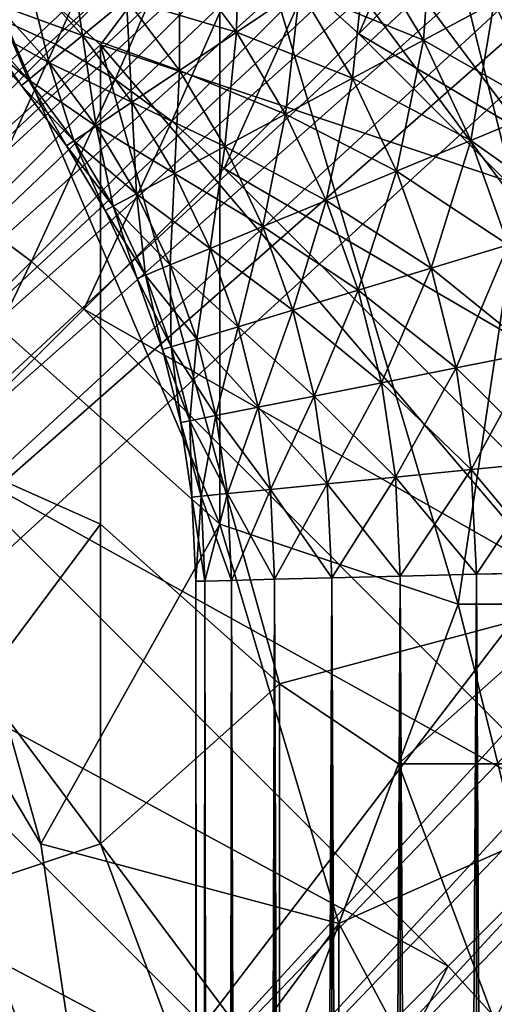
# Model space of a CAD drawing. Extents: x -160 to 10, y -10 to 160.
# Tile 359 of 450: x 0.1581 to 0.1687, y 0.1233 to 0.1451. Entities that reach past the tile are written whole.
import ezdxf

# ---------------------------------------------------------------- set-up
doc = ezdxf.new("R2010")
doc.units = 0

msp = doc.modelspace()

# ---------------------------------------------------------------- linework, layer by layer
for points in [[(0.197558, 0.186517, 0.010433), (0.146857, 0.141068, 0.506917), (0.198438, 0.187559, 0.012)], [(0.176524, 0.1716, 0.575792), (0.198438, 0.187559, 0.012), (0.146857, 0.141068, 0.506917)], [(0.196838, 0.185348, 0.008894), (0.146233, 0.139927, 0.50612), (0.197558, 0.186517, 0.010433)], [(0.197558, 0.186517, 0.010433), (0.146233, 0.139927, 0.50612), (0.146857, 0.141068, 0.506917)], [(0.19629, 0.184071, 0.007408), (0.145973, 0.138672, 0.505409), (0.196838, 0.185348, 0.008894)], [(0.196838, 0.185348, 0.008894), (0.145973, 0.138672, 0.505409), (0.146233, 0.139927, 0.50612)], [(0.195925, 0.182709, 0.006), (0.145886, 0.137353, 0.504735), (0.19629, 0.184071, 0.007408)], [(0.19629, 0.184071, 0.007408), (0.145886, 0.137353, 0.504735), (0.145973, 0.138672, 0.505409)], [(0.195925, 0.182709, 0.006), (0.145936, 0.135996, 0.504099), (0.145886, 0.137353, 0.504735)], [(0.195748, 0.181285, 0.004695), (0.145936, 0.135996, 0.504099), (0.195925, 0.182709, 0.006)], [(0.195748, 0.181285, 0.004695), (0.146096, 0.134614, 0.503501), (0.145936, 0.135996, 0.504099)], [(0.195762, 0.179823, 0.003515), (0.146096, 0.134614, 0.503501), (0.195748, 0.181285, 0.004695)], [(0.195762, 0.179823, 0.003515), (0.146347, 0.133236, 0.502951), (0.146096, 0.134614, 0.503501)], [(0.195966, 0.178348, 0.00248), (0.146347, 0.133236, 0.502951), (0.195762, 0.179823, 0.003515)], [(0.195966, 0.178348, 0.00248), (0.146689, 0.131925, 0.502475), (0.146347, 0.133236, 0.502951)], [(0.196186, 0.177305, 0.002352), (0.146689, 0.131925, 0.502475), (0.195966, 0.178348, 0.00248)], [(0.196186, 0.177305, 0.002352), (0.147189, 0.130747, 0.50212), (0.146689, 0.131925, 0.502475)], [(0.19689, 0.175304, 0.001701), (0.147189, 0.130747, 0.50212), (0.196186, 0.177305, 0.002352)], [(0.19689, 0.175304, 0.001701), (0.147876, 0.129679, 0.501883), (0.147189, 0.130747, 0.50212)], [(0.197633, 0.173965, 0.00119), (0.147876, 0.129679, 0.501883), (0.19689, 0.175304, 0.001701)], [(0.197633, 0.173965, 0.00119), (0.148673, 0.128631, 0.501717), (0.147876, 0.129679, 0.501883)], [(0.198523, 0.172716, 0.000882), (0.148673, 0.128631, 0.501717), (0.197633, 0.173965, 0.00119)], [(0.198523, 0.172716, 0.000882), (0.149561, 0.127586, 0.501618), (0.148673, 0.128631, 0.501717)], [(0.199551, 0.171566, 0.000778), (0.149561, 0.127586, 0.501618), (0.198523, 0.172716, 0.000882)], [(0.170545, 0.165978, 0.609454), (0.176524, 0.1716, 0.575792), (0.146857, 0.141068, 0.506917)], [(0.199551, 0.171566, 0.000778), (0.150506, 0.12656, 0.501583), (0.149561, 0.127586, 0.501618)], [(0.199551, 0.171566, 0.000778), (0.158493, 0.117937, 0.501429), (0.150506, 0.12656, 0.501583)], [(0.199551, 0.171566, 0.000778), (0.203783, 0.167332, 0.000778), (0.158493, 0.117937, 0.501429)], [(0.204934, 0.166305, 0.000882), (0.158493, 0.117937, 0.501429), (0.203783, 0.167332, 0.000778)], [(0.204934, 0.166305, 0.000882), (0.159486, 0.116967, 0.501468), (0.158493, 0.117937, 0.501429)], [(0.206183, 0.165416, 0.00119), (0.159486, 0.116967, 0.501468), (0.204934, 0.166305, 0.000882)], [(0.153116, 0.149106, 0.661847), (0.170545, 0.165978, 0.609454), (0.146857, 0.141068, 0.506917)], [(0.206183, 0.165416, 0.00119), (0.16054, 0.116084, 0.501586), (0.159486, 0.116967, 0.501468)], [(0.207522, 0.164672, 0.001701), (0.16054, 0.116084, 0.501586), (0.206183, 0.165416, 0.00119)], [(0.207522, 0.164672, 0.001701), (0.16168, 0.115231, 0.501767), (0.16054, 0.116084, 0.501586)], [(0.209523, 0.163968, 0.002352), (0.16168, 0.115231, 0.501767), (0.207522, 0.164672, 0.001701)], [(0.216289, 0.164073, 0.007408), (0.169635, 0.112636, 0.504428), (0.168243, 0.112533, 0.503751)], [(0.216289, 0.164073, 0.007408), (0.168243, 0.112533, 0.503751), (0.214927, 0.163707, 0.006)], [(0.209523, 0.163968, 0.002352), (0.162871, 0.114422, 0.502002), (0.16168, 0.115231, 0.501767)], [(0.210565, 0.163749, 0.00248), (0.162871, 0.114422, 0.502002), (0.209523, 0.163968, 0.002352)], [(0.210565, 0.163749, 0.00248), (0.164107, 0.113702, 0.502302), (0.162871, 0.114422, 0.502002)], [(0.21204, 0.163544, 0.003515), (0.164107, 0.113702, 0.502302), (0.210565, 0.163749, 0.00248)], [(0.214927, 0.163707, 0.006), (0.168243, 0.112533, 0.503751), (0.166825, 0.112717, 0.503174)], [(0.214927, 0.163707, 0.006), (0.166825, 0.112717, 0.503174), (0.213502, 0.16353, 0.004695)], [(0.21204, 0.163544, 0.003515), (0.165432, 0.113128, 0.502694), (0.164107, 0.113702, 0.502302)], [(0.213502, 0.16353, 0.004695), (0.165432, 0.113128, 0.502694), (0.21204, 0.163544, 0.003515)], [(0.213502, 0.16353, 0.004695), (0.166825, 0.112717, 0.503174), (0.165432, 0.113128, 0.502694)], [(0.169184, 0.14097, 0.770905), (0.16522, 0.156891, 0.770447), (0.162577, 0.149815, 0.770781)], [(0.16522, 0.156891, 0.770447), (0.173148, 0.142739, 0.770669), (0.171827, 0.156891, 0.770084)], [(0.173148, 0.142739, 0.770669), (0.16522, 0.156891, 0.770447), (0.169184, 0.14097, 0.770905)], [(0.168524, 0.147609, 0.6687), (0.182528, 0.139069, 0.662842), (0.171286, 0.15031, 0.662842)], [(0.15597, 0.148046, 0.704154), (0.163898, 0.149815, 0.70237), (0.159934, 0.144508, 0.704059)], [(0.162577, 0.133894, 0.771211), (0.162577, 0.149815, 0.770781), (0.157291, 0.146277, 0.770905)], [(0.159934, 0.144508, 0.704059), (0.163898, 0.149815, 0.70237), (0.170505, 0.14097, 0.702937)], [(0.167862, 0.132125, 0.771206), (0.169184, 0.14097, 0.770905), (0.162577, 0.149815, 0.770781)], [(0.162577, 0.133894, 0.771211), (0.167862, 0.132125, 0.771206), (0.162577, 0.149815, 0.770781)], [(0.170505, 0.14097, 0.702937), (0.163898, 0.149815, 0.70237), (0.171827, 0.148046, 0.701483)], [(0.165661, 0.144756, 0.674242), (0.167357, 0.148657, 0.668642), (0.164496, 0.145806, 0.674179)], [(0.165661, 0.144756, 0.674242), (0.168524, 0.147609, 0.6687), (0.167357, 0.148657, 0.668642)], [(0.15894, 0.144524, 0.678874), (0.160523, 0.148094, 0.673261), (0.157574, 0.145144, 0.678423)], [(0.15894, 0.144524, 0.678874), (0.161905, 0.147489, 0.673684), (0.160523, 0.148094, 0.673261)], [(0.159934, 0.144508, 0.704059), (0.152006, 0.137432, 0.706879), (0.15597, 0.148046, 0.704154)], [(0.167092, 0.144611, 0.302), (0.165831, 0.146715, 0.302), (0.167311, 0.147704, 0.302201)], [(0.167092, 0.144611, 0.302), (0.167311, 0.147704, 0.302201), (0.168662, 0.14545, 0.302201)], [(0.160261, 0.143745, 0.679201), (0.161905, 0.147489, 0.673684), (0.15894, 0.144524, 0.678874)], [(0.160261, 0.143745, 0.679201), (0.163237, 0.146722, 0.673992), (0.161905, 0.147489, 0.673684)], [(0.162945, 0.144787, 0.302792), (0.161686, 0.146484, 0.302792), (0.162993, 0.147557, 0.302201)], [(0.162945, 0.144787, 0.302792), (0.162993, 0.147557, 0.302201), (0.164351, 0.145726, 0.302201)], [(0.165661, 0.144756, 0.674242), (0.179827, 0.136306, 0.6687), (0.168524, 0.147609, 0.6687)], [(0.168524, 0.147609, 0.6687), (0.179827, 0.136306, 0.6687), (0.182528, 0.139069, 0.662842)], [(0.159534, 0.144718, 0.305012), (0.158299, 0.146081, 0.305012), (0.159195, 0.146977, 0.303745)], [(0.159534, 0.144718, 0.305012), (0.159195, 0.146977, 0.303745), (0.160513, 0.145522, 0.303745)], [(0.161513, 0.142822, 0.6794), (0.163237, 0.146722, 0.673992), (0.160261, 0.143745, 0.679201)], [(0.161513, 0.142822, 0.6794), (0.164496, 0.145806, 0.674179), (0.163237, 0.146722, 0.673992)], [(0.167092, 0.144611, 0.318), (0.165831, 0.146715, 0.318), (0.164351, 0.145727, 0.317799)], [(0.165522, 0.143772, 0.302201), (0.164351, 0.145726, 0.302201), (0.165831, 0.146715, 0.302)], [(0.165522, 0.143772, 0.302201), (0.165831, 0.146715, 0.302), (0.167092, 0.144611, 0.302)], [(0.168662, 0.14545, 0.317799), (0.165831, 0.146715, 0.318), (0.167092, 0.144611, 0.318)], [(0.161683, 0.143944, 0.303745), (0.160513, 0.145522, 0.303745), (0.161686, 0.146484, 0.302792)], [(0.162945, 0.144787, 0.317208), (0.161686, 0.146484, 0.317208), (0.160514, 0.145522, 0.316255)], [(0.161683, 0.143944, 0.303745), (0.161686, 0.146484, 0.302792), (0.162945, 0.144787, 0.302792)], [(0.164351, 0.145727, 0.317799), (0.161686, 0.146484, 0.317208), (0.162945, 0.144787, 0.317208)], [(0.154648, 0.14097, 0.770979), (0.162577, 0.133894, 0.771211), (0.157291, 0.146277, 0.770905)], [(0.169786, 0.143075, 0.302201), (0.168662, 0.14545, 0.302201), (0.170153, 0.146247, 0.302792)], [(0.159534, 0.144718, 0.314988), (0.158299, 0.146081, 0.314988), (0.157625, 0.145407, 0.313471)], [(0.158798, 0.144114, 0.306529), (0.157625, 0.145407, 0.306529), (0.158299, 0.146081, 0.305012)], [(0.160514, 0.145522, 0.316255), (0.158299, 0.146081, 0.314988), (0.159534, 0.144718, 0.314988)], [(0.158798, 0.144114, 0.306529), (0.158299, 0.146081, 0.305012), (0.159534, 0.144718, 0.305012)], [(0.162675, 0.14177, 0.679467), (0.164496, 0.145806, 0.674179), (0.161513, 0.142822, 0.6794)], [(0.162675, 0.14177, 0.679467), (0.165661, 0.144756, 0.674242), (0.164496, 0.145806, 0.674179)], [(0.165522, 0.143772, 0.317799), (0.164351, 0.145727, 0.317799), (0.162945, 0.144787, 0.317208)], [(0.164031, 0.142975, 0.302792), (0.162945, 0.144787, 0.302792), (0.164351, 0.145726, 0.302201)], [(0.164031, 0.142975, 0.302792), (0.164351, 0.145726, 0.302201), (0.165522, 0.143772, 0.302201)], [(0.167092, 0.144611, 0.318), (0.164351, 0.145727, 0.317799), (0.165522, 0.143772, 0.317799)], [(0.161683, 0.143944, 0.316255), (0.160514, 0.145522, 0.316255), (0.159534, 0.144718, 0.314988)], [(0.16063, 0.143241, 0.305012), (0.159534, 0.144718, 0.305012), (0.160513, 0.145522, 0.303745)], [(0.16063, 0.143241, 0.305012), (0.160513, 0.145522, 0.303745), (0.161683, 0.143944, 0.303745)], [(0.162945, 0.144787, 0.317208), (0.160514, 0.145522, 0.316255), (0.161683, 0.143944, 0.316255)], [(0.169786, 0.143075, 0.317799), (0.168662, 0.14545, 0.317799), (0.167092, 0.144611, 0.318)], [(0.168141, 0.142393, 0.302), (0.167092, 0.144611, 0.302), (0.168662, 0.14545, 0.302201)], [(0.168141, 0.142393, 0.302), (0.168662, 0.14545, 0.302201), (0.169786, 0.143075, 0.302201)], [(0.158798, 0.144114, 0.313471), (0.157625, 0.145407, 0.313471), (0.157207, 0.144989, 0.31178)], [(0.15834, 0.143738, 0.30822), (0.157207, 0.144989, 0.30822), (0.157625, 0.145407, 0.306529)], [(0.159534, 0.144718, 0.314988), (0.157625, 0.145407, 0.313471), (0.158798, 0.144114, 0.313471)], [(0.15834, 0.143738, 0.30822), (0.157625, 0.145407, 0.306529), (0.158798, 0.144114, 0.306529)], [(0.15585, 0.141434, 0.683746), (0.15894, 0.144524, 0.678874), (0.157574, 0.145144, 0.678423)], [(0.15834, 0.143738, 0.31178), (0.157207, 0.144989, 0.31178), (0.157065, 0.144847, 0.31)], [(0.158185, 0.143611, 0.31), (0.157065, 0.144847, 0.31), (0.157207, 0.144989, 0.30822)], [(0.15834, 0.143738, 0.31178), (0.157065, 0.144847, 0.31), (0.158185, 0.143611, 0.31)], [(0.158798, 0.144114, 0.313471), (0.157207, 0.144989, 0.31178), (0.15834, 0.143738, 0.31178)], [(0.158185, 0.143611, 0.31), (0.157207, 0.144989, 0.30822), (0.15834, 0.143738, 0.30822)], [(0.16063, 0.143241, 0.314988), (0.159534, 0.144718, 0.314988), (0.158798, 0.144114, 0.313471)], [(0.159838, 0.142711, 0.306529), (0.158798, 0.144114, 0.306529), (0.159534, 0.144718, 0.305012)], [(0.161683, 0.143944, 0.316255), (0.159534, 0.144718, 0.314988), (0.16063, 0.143241, 0.314988)], [(0.159838, 0.142711, 0.306529), (0.159534, 0.144718, 0.305012), (0.16063, 0.143241, 0.305012)], [(0.164031, 0.142975, 0.317208), (0.162945, 0.144787, 0.317208), (0.161683, 0.143944, 0.316255)], [(0.162693, 0.14226, 0.303745), (0.161683, 0.143944, 0.303745), (0.162945, 0.144787, 0.302792)], [(0.162675, 0.14177, 0.679467), (0.176974, 0.133443, 0.674242), (0.165661, 0.144756, 0.674242)], [(0.162693, 0.14226, 0.303745), (0.162945, 0.144787, 0.302792), (0.164031, 0.142975, 0.302792)], [(0.165522, 0.143772, 0.317799), (0.162945, 0.144787, 0.317208), (0.164031, 0.142975, 0.317208)], [(0.168141, 0.142393, 0.318), (0.167092, 0.144611, 0.318), (0.165522, 0.143772, 0.317799)], [(0.166496, 0.141712, 0.302201), (0.165522, 0.143772, 0.302201), (0.167092, 0.144611, 0.302)], [(0.165661, 0.144756, 0.674242), (0.176974, 0.133443, 0.674242), (0.179827, 0.136306, 0.6687)], [(0.166496, 0.141712, 0.302201), (0.167092, 0.144611, 0.302), (0.168141, 0.142393, 0.302)], [(0.169786, 0.143075, 0.317799), (0.167092, 0.144611, 0.318), (0.168141, 0.142393, 0.318)], [(0.159934, 0.133894, 0.705868), (0.152006, 0.137432, 0.706879), (0.159934, 0.144508, 0.704059)], [(0.157158, 0.140643, 0.684094), (0.15894, 0.144524, 0.678874), (0.15585, 0.141434, 0.683746)], [(0.157158, 0.140643, 0.684094), (0.160261, 0.143745, 0.679201), (0.15894, 0.144524, 0.678874)], [(0.170505, 0.132125, 0.704419), (0.159934, 0.144508, 0.704059), (0.170505, 0.14097, 0.702937)], [(0.163898, 0.130356, 0.705725), (0.159934, 0.144508, 0.704059), (0.170505, 0.132125, 0.704419)], [(0.159934, 0.133894, 0.705868), (0.159934, 0.144508, 0.704059), (0.163898, 0.130356, 0.705725)], [(0.159838, 0.142711, 0.313471), (0.158798, 0.144114, 0.313471), (0.15834, 0.143738, 0.31178)], [(0.159346, 0.142382, 0.30822), (0.15834, 0.143738, 0.30822), (0.158798, 0.144114, 0.306529)], [(0.16063, 0.143241, 0.314988), (0.158798, 0.144114, 0.313471), (0.159838, 0.142711, 0.313471)], [(0.159346, 0.142382, 0.30822), (0.158798, 0.144114, 0.306529), (0.159838, 0.142711, 0.306529)], [(0.162693, 0.14226, 0.316255), (0.161683, 0.143944, 0.316255), (0.16063, 0.143241, 0.314988)], [(0.161576, 0.141663, 0.305012), (0.16063, 0.143241, 0.305012), (0.161683, 0.143944, 0.303745)], [(0.161576, 0.141663, 0.305012), (0.161683, 0.143944, 0.303745), (0.162693, 0.14226, 0.303745)], [(0.164031, 0.142975, 0.317208), (0.161683, 0.143944, 0.316255), (0.162693, 0.14226, 0.316255)], [(0.158403, 0.139712, 0.684304), (0.160261, 0.143745, 0.679201), (0.157158, 0.140643, 0.684094)], [(0.159346, 0.142382, 0.31178), (0.15834, 0.143738, 0.31178), (0.158185, 0.143611, 0.31)], [(0.159179, 0.142271, 0.31), (0.158185, 0.143611, 0.31), (0.15834, 0.143738, 0.30822)], [(0.159838, 0.142711, 0.313471), (0.15834, 0.143738, 0.31178), (0.159346, 0.142382, 0.31178)], [(0.159179, 0.142271, 0.31), (0.15834, 0.143738, 0.30822), (0.159346, 0.142382, 0.30822)], [(0.158403, 0.139712, 0.684304), (0.161513, 0.142822, 0.6794), (0.160261, 0.143745, 0.679201)], [(0.166496, 0.141712, 0.317799), (0.165522, 0.143772, 0.317799), (0.164031, 0.142975, 0.317208)], [(0.164934, 0.141065, 0.302792), (0.164031, 0.142975, 0.302792), (0.165522, 0.143772, 0.302201)], [(0.164934, 0.141065, 0.302792), (0.165522, 0.143772, 0.302201), (0.166496, 0.141712, 0.302201)], [(0.168141, 0.142393, 0.318), (0.165522, 0.143772, 0.317799), (0.166496, 0.141712, 0.317799)], [(0.159346, 0.142382, 0.31178), (0.158185, 0.143611, 0.31), (0.159179, 0.142271, 0.31)], [(0.161576, 0.141663, 0.314988), (0.16063, 0.143241, 0.314988), (0.159838, 0.142711, 0.313471)], [(0.160735, 0.141213, 0.306529), (0.159838, 0.142711, 0.306529), (0.16063, 0.143241, 0.305012)], [(0.162693, 0.14226, 0.316255), (0.16063, 0.143241, 0.314988), (0.161576, 0.141663, 0.314988)], [(0.160735, 0.141213, 0.306529), (0.16063, 0.143241, 0.305012), (0.161576, 0.141663, 0.305012)], [(0.170671, 0.1406, 0.317799), (0.169786, 0.143075, 0.317799), (0.168141, 0.142393, 0.318)], [(0.168967, 0.140083, 0.302), (0.168141, 0.142393, 0.302), (0.169786, 0.143075, 0.302201)], [(0.202647, 0.143044, 0.584312), (0.167234, 0.106822, 0.684081), (0.089653, 0.029259, 0.659767)], [(0.202647, 0.143044, 0.584312), (0.089653, 0.029259, 0.659767), (0.10117, 0.040994, 0.639939)], [(0.202647, 0.143044, 0.584312), (0.10117, 0.040994, 0.639939), (0.103137, 0.042982, 0.637953)], [(0.202647, 0.143044, 0.584312), (0.103137, 0.042982, 0.637953), (0.105063, 0.044929, 0.635977)], [(0.202647, 0.143044, 0.584312), (0.105063, 0.044929, 0.635977), (0.106947, 0.046834, 0.634012)], [(0.202647, 0.143044, 0.584312), (0.106947, 0.046834, 0.634012), (0.108791, 0.048699, 0.63206)], [(0.202647, 0.143044, 0.584312), (0.108791, 0.048699, 0.63206), (0.110597, 0.050525, 0.630117)], [(0.202647, 0.143044, 0.584312), (0.110597, 0.050525, 0.630117), (0.112365, 0.052313, 0.628184)], [(0.202647, 0.143044, 0.584312), (0.112365, 0.052313, 0.628184), (0.114196, 0.054165, 0.626145)], [(0.202647, 0.143044, 0.584312), (0.114196, 0.054165, 0.626145), (0.122968, 0.063045, 0.615906)], [(0.202647, 0.143044, 0.584312), (0.122968, 0.063045, 0.615906), (0.12874, 0.068895, 0.608537)], [(0.202647, 0.143044, 0.584312), (0.12874, 0.068895, 0.608537), (0.133945, 0.074175, 0.601386)], [(0.133945, 0.074175, 0.601386), (0.138642, 0.078945, 0.594416), (0.202647, 0.143044, 0.584312)], [(0.138642, 0.078945, 0.594416), (0.14286, 0.083234, 0.587633), (0.202647, 0.143044, 0.584312)], [(0.14286, 0.083234, 0.587633), (0.146627, 0.087071, 0.58104), (0.202647, 0.143044, 0.584312)], [(0.146627, 0.087071, 0.58104), (0.149973, 0.090483, 0.574642), (0.202647, 0.143044, 0.584312)], [(0.149973, 0.090483, 0.574642), (0.152925, 0.0935, 0.568446), (0.202647, 0.143044, 0.584312)], [(0.152925, 0.0935, 0.568446), (0.155511, 0.096149, 0.562462), (0.202647, 0.143044, 0.584312)], [(0.155511, 0.096149, 0.562462), (0.157761, 0.098459, 0.556698), (0.202647, 0.143044, 0.584312)], [(0.157761, 0.098459, 0.556698), (0.159702, 0.100459, 0.551169), (0.202647, 0.143044, 0.584312)], [(0.159702, 0.100459, 0.551169), (0.161366, 0.102177, 0.545887), (0.202647, 0.143044, 0.584312)], [(0.161366, 0.102177, 0.545887), (0.162781, 0.103644, 0.540869), (0.202647, 0.143044, 0.584312)], [(0.164934, 0.141065, 0.317208), (0.164031, 0.142975, 0.317208), (0.162693, 0.14226, 0.316255)], [(0.163533, 0.140485, 0.303745), (0.162693, 0.14226, 0.303745), (0.164031, 0.142975, 0.302792)], [(0.162781, 0.103644, 0.540869), (0.163976, 0.104891, 0.536139), (0.202647, 0.143044, 0.584312)], [(0.163533, 0.140485, 0.303745), (0.164031, 0.142975, 0.302792), (0.164934, 0.141065, 0.302792)], [(0.163976, 0.104891, 0.536139), (0.164988, 0.105955, 0.531708), (0.202647, 0.143044, 0.584312)], [(0.166496, 0.141712, 0.317799), (0.164031, 0.142975, 0.317208), (0.164934, 0.141065, 0.317208)], [(0.164988, 0.105955, 0.531708), (0.165844, 0.106876, 0.527606), (0.202647, 0.143044, 0.584312)], [(0.165844, 0.106876, 0.527606), (0.168773, 0.110193, 0.513147), (0.202647, 0.143044, 0.584312)], [(0.202647, 0.143044, 0.584312), (0.188469, 0.128226, 0.644683), (0.167234, 0.106822, 0.684081)], [(0.159562, 0.138658, 0.684375), (0.161513, 0.142822, 0.6794), (0.158403, 0.139712, 0.684304)], [(0.160735, 0.141213, 0.313471), (0.159838, 0.142711, 0.313471), (0.159346, 0.142382, 0.31178)], [(0.160214, 0.140935, 0.30822), (0.159346, 0.142382, 0.30822), (0.159838, 0.142711, 0.306529)], [(0.159562, 0.138658, 0.684375), (0.162675, 0.14177, 0.679467), (0.161513, 0.142822, 0.6794)], [(0.161576, 0.141663, 0.314988), (0.159838, 0.142711, 0.313471), (0.160735, 0.141213, 0.313471)], [(0.160214, 0.140935, 0.30822), (0.159838, 0.142711, 0.306529), (0.160735, 0.141213, 0.306529)], [(0.160214, 0.140935, 0.31178), (0.159346, 0.142382, 0.31178), (0.159179, 0.142271, 0.31)], [(0.160037, 0.14084, 0.31), (0.159179, 0.142271, 0.31), (0.159346, 0.142382, 0.30822)], [(0.160214, 0.140935, 0.31178), (0.159179, 0.142271, 0.31), (0.160037, 0.14084, 0.31)], [(0.160735, 0.141213, 0.313471), (0.159346, 0.142382, 0.31178), (0.160214, 0.140935, 0.31178)], [(0.160037, 0.14084, 0.31), (0.159346, 0.142382, 0.30822), (0.160214, 0.140935, 0.30822)], [(0.163533, 0.140485, 0.316255), (0.162693, 0.14226, 0.316255), (0.161576, 0.141663, 0.314988)], [(0.162362, 0.14, 0.305012), (0.161576, 0.141663, 0.305012), (0.162693, 0.14226, 0.303745)], [(0.162362, 0.14, 0.305012), (0.162693, 0.14226, 0.303745), (0.163533, 0.140485, 0.303745)], [(0.164934, 0.141065, 0.317208), (0.162693, 0.14226, 0.316255), (0.163533, 0.140485, 0.316255)], [(0.168967, 0.140083, 0.318), (0.168141, 0.142393, 0.318), (0.166496, 0.141712, 0.317799)], [(0.167264, 0.139567, 0.302201), (0.166496, 0.141712, 0.302201), (0.168141, 0.142393, 0.302)], [(0.167264, 0.139567, 0.302201), (0.168141, 0.142393, 0.302), (0.168967, 0.140083, 0.302)], [(0.170671, 0.1406, 0.317799), (0.168141, 0.142393, 0.318), (0.168967, 0.140083, 0.318)], [(0.159562, 0.138658, 0.684375), (0.173988, 0.130457, 0.679467), (0.162675, 0.14177, 0.679467)], [(0.162675, 0.14177, 0.679467), (0.173988, 0.130457, 0.679467), (0.176974, 0.133443, 0.674242)], [(0.162362, 0.14, 0.314988), (0.161576, 0.141663, 0.314988), (0.160735, 0.141213, 0.313471)], [(0.161482, 0.139635, 0.306529), (0.160735, 0.141213, 0.306529), (0.161576, 0.141663, 0.305012)], [(0.161482, 0.139635, 0.306529), (0.161576, 0.141663, 0.305012), (0.162362, 0.14, 0.305012)], [(0.163533, 0.140485, 0.316255), (0.161576, 0.141663, 0.314988), (0.162362, 0.14, 0.314988)], [(0.167264, 0.139567, 0.317799), (0.166496, 0.141712, 0.317799), (0.164934, 0.141065, 0.317208)], [(0.165646, 0.139076, 0.302792), (0.164934, 0.141065, 0.302792), (0.166496, 0.141712, 0.302201)], [(0.165646, 0.139076, 0.302792), (0.166496, 0.141712, 0.302201), (0.167264, 0.139567, 0.302201)], [(0.168967, 0.140083, 0.318), (0.166496, 0.141712, 0.317799), (0.167264, 0.139567, 0.317799)], [(0.161482, 0.139635, 0.313471), (0.160735, 0.141213, 0.313471), (0.160214, 0.140935, 0.31178)], [(0.160935, 0.139409, 0.30822), (0.160214, 0.140935, 0.30822), (0.160735, 0.141213, 0.306529)], [(0.162362, 0.14, 0.314988), (0.160735, 0.141213, 0.313471), (0.161482, 0.139635, 0.313471)], [(0.160935, 0.139409, 0.30822), (0.160735, 0.141213, 0.306529), (0.161482, 0.139635, 0.306529)], [(0.158613, 0.126818, 0.771268), (0.154648, 0.14097, 0.770979), (0.153327, 0.135663, 0.771019)], [(0.158613, 0.126818, 0.771268), (0.162577, 0.133894, 0.771211), (0.154648, 0.14097, 0.770979)], [(0.160935, 0.139409, 0.31178), (0.160214, 0.140935, 0.31178), (0.160037, 0.14084, 0.31)], [(0.16075, 0.139332, 0.31), (0.160037, 0.14084, 0.31), (0.160214, 0.140935, 0.30822)], [(0.161482, 0.139635, 0.313471), (0.160214, 0.140935, 0.31178), (0.160935, 0.139409, 0.31178)], [(0.16075, 0.139332, 0.31), (0.160214, 0.140935, 0.30822), (0.160935, 0.139409, 0.30822)], [(0.165646, 0.139076, 0.317208), (0.164934, 0.141065, 0.317208), (0.163533, 0.140485, 0.316255)], [(0.164194, 0.138635, 0.303745), (0.163533, 0.140485, 0.303745), (0.164934, 0.141065, 0.302792)], [(0.164194, 0.138635, 0.303745), (0.164934, 0.141065, 0.302792), (0.165646, 0.139076, 0.302792)], [(0.167264, 0.139567, 0.317799), (0.164934, 0.141065, 0.317208), (0.165646, 0.139076, 0.317208)], [(0.167862, 0.132125, 0.771206), (0.173148, 0.132125, 0.77107), (0.169184, 0.14097, 0.770905)], [(0.160935, 0.139409, 0.31178), (0.160037, 0.14084, 0.31), (0.16075, 0.139332, 0.31)], [(0.155166, 0.136475, 0.688892), (0.158403, 0.139712, 0.684304), (0.157158, 0.140643, 0.684094)], [(0.164194, 0.138635, 0.316255), (0.163533, 0.140485, 0.316255), (0.162362, 0.14, 0.314988)], [(0.162982, 0.138268, 0.305012), (0.162362, 0.14, 0.305012), (0.163533, 0.140485, 0.303745)], [(0.162982, 0.138268, 0.305012), (0.163533, 0.140485, 0.303745), (0.164194, 0.138635, 0.303745)], [(0.165646, 0.139076, 0.317208), (0.163533, 0.140485, 0.316255), (0.164194, 0.138635, 0.316255)], [(0.162982, 0.138268, 0.314988), (0.162362, 0.14, 0.314988), (0.161482, 0.139635, 0.313471)], [(0.16207, 0.137991, 0.306529), (0.161482, 0.139635, 0.306529), (0.162362, 0.14, 0.305012)], [(0.16207, 0.137991, 0.306529), (0.162362, 0.14, 0.305012), (0.162982, 0.138268, 0.305012)], [(0.164194, 0.138635, 0.316255), (0.162362, 0.14, 0.314988), (0.162982, 0.138268, 0.314988)], [(0.169564, 0.137704, 0.318), (0.168967, 0.140083, 0.318), (0.167264, 0.139567, 0.317799)], [(0.167818, 0.137356, 0.302201), (0.167264, 0.139567, 0.302201), (0.168967, 0.140083, 0.302)], [(0.167818, 0.137356, 0.302201), (0.168967, 0.140083, 0.302), (0.169564, 0.137704, 0.302)], [(0.156323, 0.135418, 0.688967), (0.158403, 0.139712, 0.684304), (0.155166, 0.136475, 0.688892)], [(0.156323, 0.135418, 0.688967), (0.159562, 0.138658, 0.684375), (0.158403, 0.139712, 0.684304)], [(0.16207, 0.137991, 0.313471), (0.161482, 0.139635, 0.313471), (0.160935, 0.139409, 0.31178)], [(0.161504, 0.137819, 0.30822), (0.160935, 0.139409, 0.30822), (0.161482, 0.139635, 0.306529)], [(0.162982, 0.138268, 0.314988), (0.161482, 0.139635, 0.313471), (0.16207, 0.137991, 0.313471)], [(0.161504, 0.137819, 0.30822), (0.161482, 0.139635, 0.306529), (0.16207, 0.137991, 0.306529)], [(0.167818, 0.137356, 0.317799), (0.167264, 0.139567, 0.317799), (0.165646, 0.139076, 0.317208)], [(0.166159, 0.137026, 0.302792), (0.165646, 0.139076, 0.302792), (0.167264, 0.139567, 0.302201)], [(0.166159, 0.137026, 0.302792), (0.167264, 0.139567, 0.302201), (0.167818, 0.137356, 0.302201)], [(0.169564, 0.137704, 0.318), (0.167264, 0.139567, 0.317799), (0.167818, 0.137356, 0.317799)], [(0.161504, 0.137819, 0.31178), (0.160935, 0.139409, 0.31178), (0.16075, 0.139332, 0.31)], [(0.161312, 0.137761, 0.31), (0.16075, 0.139332, 0.31), (0.160935, 0.139409, 0.30822)], [(0.16207, 0.137991, 0.313471), (0.160935, 0.139409, 0.31178), (0.161504, 0.137819, 0.31178)], [(0.161312, 0.137761, 0.31), (0.160935, 0.139409, 0.30822), (0.161504, 0.137819, 0.30822)], [(0.161504, 0.137819, 0.31178), (0.16075, 0.139332, 0.31), (0.161312, 0.137761, 0.31)], [(0.166159, 0.137026, 0.317208), (0.165646, 0.139076, 0.317208), (0.164194, 0.138635, 0.316255)], [(0.164672, 0.13673, 0.303745), (0.164194, 0.138635, 0.303745), (0.165646, 0.139076, 0.302792)], [(0.164672, 0.13673, 0.303745), (0.165646, 0.139076, 0.302792), (0.166159, 0.137026, 0.302792)], [(0.167818, 0.137356, 0.317799), (0.165646, 0.139076, 0.317208), (0.166159, 0.137026, 0.317208)], [(0.156323, 0.135418, 0.688967), (0.170875, 0.127345, 0.684375), (0.159562, 0.138658, 0.684375)], [(0.159562, 0.138658, 0.684375), (0.170875, 0.127345, 0.684375), (0.173988, 0.130457, 0.679467)], [(0.164672, 0.13673, 0.316255), (0.164194, 0.138635, 0.316255), (0.162982, 0.138268, 0.314988)], [(0.163429, 0.136483, 0.305012), (0.162982, 0.138268, 0.305012), (0.164194, 0.138635, 0.303745)], [(0.163429, 0.136483, 0.305012), (0.164194, 0.138635, 0.303745), (0.164672, 0.13673, 0.303745)], [(0.166159, 0.137026, 0.317208), (0.164194, 0.138635, 0.316255), (0.164672, 0.13673, 0.316255)], [(0.163429, 0.136483, 0.314988), (0.162982, 0.138268, 0.314988), (0.16207, 0.137991, 0.313471)], [(0.162494, 0.136297, 0.306529), (0.16207, 0.137991, 0.306529), (0.162982, 0.138268, 0.305012)], [(0.162494, 0.136297, 0.306529), (0.162982, 0.138268, 0.305012), (0.163429, 0.136483, 0.305012)], [(0.164672, 0.13673, 0.316255), (0.162982, 0.138268, 0.314988), (0.163429, 0.136483, 0.314988)], [(0.161914, 0.136182, 0.31178), (0.161504, 0.137819, 0.31178), (0.161312, 0.137761, 0.31)], [(0.161717, 0.136143, 0.31), (0.161312, 0.137761, 0.31), (0.161504, 0.137819, 0.30822)], [(0.162494, 0.136297, 0.313471), (0.16207, 0.137991, 0.313471), (0.161504, 0.137819, 0.31178)], [(0.161914, 0.136182, 0.30822), (0.161504, 0.137819, 0.30822), (0.16207, 0.137991, 0.306529)], [(0.162494, 0.136297, 0.313471), (0.161504, 0.137819, 0.31178), (0.161914, 0.136182, 0.31178)], [(0.161717, 0.136143, 0.31), (0.161504, 0.137819, 0.30822), (0.161914, 0.136182, 0.30822)], [(0.161914, 0.136182, 0.30822), (0.16207, 0.137991, 0.306529), (0.162494, 0.136297, 0.306529)], [(0.163429, 0.136483, 0.314988), (0.16207, 0.137991, 0.313471), (0.162494, 0.136297, 0.313471)], [(0.161914, 0.136182, 0.31178), (0.161312, 0.137761, 0.31), (0.161717, 0.136143, 0.31)], [(0.169924, 0.135277, 0.318), (0.169564, 0.137704, 0.318), (0.167818, 0.137356, 0.317799)], [(0.168152, 0.135102, 0.302201), (0.167818, 0.137356, 0.302201), (0.169564, 0.137704, 0.302)], [(0.168152, 0.135102, 0.302201), (0.169564, 0.137704, 0.302), (0.169924, 0.135277, 0.302)], [(0.157291, 0.130356, 0.706907), (0.152006, 0.137432, 0.706879), (0.159934, 0.133894, 0.705868)], [(0.168152, 0.135102, 0.317799), (0.167818, 0.137356, 0.317799), (0.166159, 0.137026, 0.317208)], [(0.166469, 0.134936, 0.302792), (0.166159, 0.137026, 0.302792), (0.167818, 0.137356, 0.302201)], [(0.166469, 0.134936, 0.302792), (0.167818, 0.137356, 0.302201), (0.168152, 0.135102, 0.302201)], [(0.169924, 0.135277, 0.318), (0.167818, 0.137356, 0.317799), (0.168152, 0.135102, 0.317799)], [(0.166469, 0.134936, 0.317208), (0.166159, 0.137026, 0.317208), (0.164672, 0.13673, 0.316255)], [(0.16496, 0.134788, 0.303745), (0.164672, 0.13673, 0.303745), (0.166159, 0.137026, 0.302792)], [(0.16496, 0.134788, 0.303745), (0.166159, 0.137026, 0.302792), (0.166469, 0.134936, 0.302792)], [(0.168152, 0.135102, 0.317799), (0.166159, 0.137026, 0.317208), (0.166469, 0.134936, 0.317208)], [(0.16496, 0.134788, 0.316255), (0.164672, 0.13673, 0.316255), (0.163429, 0.136483, 0.314988)], [(0.163699, 0.134664, 0.305012), (0.163429, 0.136483, 0.305012), (0.164672, 0.13673, 0.303745)], [(0.163699, 0.134664, 0.305012), (0.164672, 0.13673, 0.303745), (0.16496, 0.134788, 0.303745)], [(0.166469, 0.134936, 0.317208), (0.164672, 0.13673, 0.316255), (0.16496, 0.134788, 0.316255)], [(0.162751, 0.13457, 0.313471), (0.162494, 0.136297, 0.313471), (0.161914, 0.136182, 0.31178)], [(0.162162, 0.134512, 0.30822), (0.161914, 0.136182, 0.30822), (0.162494, 0.136297, 0.306529)], [(0.162162, 0.134512, 0.30822), (0.162494, 0.136297, 0.306529), (0.162751, 0.13457, 0.306529)], [(0.163699, 0.134664, 0.314988), (0.163429, 0.136483, 0.314988), (0.162494, 0.136297, 0.313471)], [(0.162751, 0.13457, 0.306529), (0.162494, 0.136297, 0.306529), (0.163429, 0.136483, 0.305012)], [(0.163699, 0.134664, 0.314988), (0.162494, 0.136297, 0.313471), (0.162751, 0.13457, 0.313471)], [(0.162751, 0.13457, 0.306529), (0.163429, 0.136483, 0.305012), (0.163699, 0.134664, 0.305012)], [(0.16496, 0.134788, 0.316255), (0.163429, 0.136483, 0.314988), (0.163699, 0.134664, 0.314988)], [(0.162162, 0.134512, 0.31178), (0.161914, 0.136182, 0.31178), (0.161717, 0.136143, 0.31)], [(0.161962, 0.134493, 0.31), (0.161717, 0.136143, 0.31), (0.161914, 0.136182, 0.30822)], [(0.162162, 0.134512, 0.31178), (0.161717, 0.136143, 0.31), (0.161962, 0.134493, 0.31)], [(0.162751, 0.13457, 0.313471), (0.161914, 0.136182, 0.31178), (0.162162, 0.134512, 0.31178)], [(0.161962, 0.134493, 0.31), (0.161914, 0.136182, 0.30822), (0.162162, 0.134512, 0.30822)], [(0.152006, 0.132125, 0.770997), (0.159934, 0.117973, 0.771365), (0.153327, 0.135663, 0.771019)], [(0.158613, 0.126818, 0.771268), (0.153327, 0.135663, 0.771019), (0.159934, 0.117973, 0.771365)], [(0.152956, 0.132051, 0.693242), (0.167636, 0.124105, 0.688967), (0.156323, 0.135418, 0.688967)], [(0.156323, 0.135418, 0.688967), (0.167636, 0.124105, 0.688967), (0.170875, 0.127345, 0.684375)], [(0.170044, 0.132826, 0.318), (0.169924, 0.135277, 0.318), (0.168152, 0.135102, 0.317799)], [(0.168264, 0.132783, 0.302201), (0.168152, 0.135102, 0.302201), (0.169924, 0.135277, 0.302)], [(0.168264, 0.132783, 0.302201), (0.169924, 0.135277, 0.302), (0.170044, 0.132826, 0.302)], [(0.168264, 0.132783, 0.317799), (0.168152, 0.135102, 0.317799), (0.166469, 0.134936, 0.317208)], [(0.166574, 0.132741, 0.302792), (0.166469, 0.134936, 0.302792), (0.168152, 0.135102, 0.302201)], [(0.166574, 0.132741, 0.302792), (0.168152, 0.135102, 0.302201), (0.168264, 0.132783, 0.302201)], [(0.170044, 0.132826, 0.318), (0.168152, 0.135102, 0.317799), (0.168264, 0.132783, 0.317799)], [(0.165058, 0.132704, 0.316255), (0.16496, 0.134788, 0.316255), (0.163699, 0.134664, 0.314988)], [(0.163791, 0.132673, 0.305012), (0.163699, 0.134664, 0.305012), (0.16496, 0.134788, 0.303745)], [(0.163791, 0.132673, 0.305012), (0.16496, 0.134788, 0.303745), (0.165058, 0.132704, 0.303745)], [(0.166574, 0.132741, 0.317208), (0.166469, 0.134936, 0.317208), (0.16496, 0.134788, 0.316255)], [(0.165058, 0.132704, 0.303745), (0.16496, 0.134788, 0.303745), (0.166469, 0.134936, 0.302792)], [(0.166574, 0.132741, 0.317208), (0.16496, 0.134788, 0.316255), (0.165058, 0.132704, 0.316255)], [(0.165058, 0.132704, 0.303745), (0.166469, 0.134936, 0.302792), (0.166574, 0.132741, 0.302792)], [(0.168264, 0.132783, 0.317799), (0.166469, 0.134936, 0.317208), (0.166574, 0.132741, 0.317208)], [(0.162838, 0.132649, 0.313471), (0.162751, 0.13457, 0.313471), (0.162162, 0.134512, 0.31178)], [(0.162247, 0.132635, 0.30822), (0.162162, 0.134512, 0.30822), (0.162751, 0.13457, 0.306529)], [(0.162247, 0.132635, 0.30822), (0.162751, 0.13457, 0.306529), (0.162838, 0.132649, 0.306529)], [(0.163791, 0.132673, 0.314988), (0.163699, 0.134664, 0.314988), (0.162751, 0.13457, 0.313471)], [(0.162838, 0.132649, 0.306529), (0.162751, 0.13457, 0.306529), (0.163699, 0.134664, 0.305012)], [(0.163791, 0.132673, 0.314988), (0.162751, 0.13457, 0.313471), (0.162838, 0.132649, 0.313471)], [(0.162838, 0.132649, 0.306529), (0.163699, 0.134664, 0.305012), (0.163791, 0.132673, 0.305012)], [(0.165058, 0.132704, 0.316255), (0.163699, 0.134664, 0.314988), (0.163791, 0.132673, 0.314988)], [(0.162247, 0.132635, 0.31178), (0.162162, 0.134512, 0.31178), (0.161962, 0.134493, 0.31)], [(0.162046, 0.13263, 0.31), (0.161962, 0.134493, 0.31), (0.162162, 0.134512, 0.30822)], [(0.162247, 0.132635, 0.31178), (0.161962, 0.134493, 0.31), (0.162046, 0.13263, 0.31)], [(0.162046, 0.13263, 0.31), (0.162162, 0.134512, 0.30822), (0.162247, 0.132635, 0.30822)], [(0.162838, 0.132649, 0.313471), (0.162162, 0.134512, 0.31178), (0.162247, 0.132635, 0.31178)], [(0.157291, 0.130356, 0.706907), (0.159934, 0.133894, 0.705868), (0.159934, 0.126818, 0.706906)], [(0.158613, 0.126818, 0.771268), (0.16522, 0.125049, 0.77137), (0.162577, 0.133894, 0.771211)], [(0.163898, 0.130356, 0.705725), (0.159934, 0.126818, 0.706906), (0.159934, 0.133894, 0.705868)], [(0.16522, 0.125049, 0.77137), (0.167862, 0.132125, 0.771206), (0.162577, 0.133894, 0.771211)], [(0.170044, -0.187174, 0.318), (0.170044, 0.132826, 0.318), (0.168264, 0.132783, 0.317799)], [(0.168264, -0.18713, 0.302201), (0.168264, 0.132783, 0.302201), (0.170044, 0.132826, 0.302)], [(0.168264, -0.18713, 0.302201), (0.170044, 0.132826, 0.302), (0.170044, -0.187174, 0.302)], [(0.162247, -0.186982, 0.31178), (0.162247, 0.132635, 0.31178), (0.162046, 0.13263, 0.31)], [(0.162046, -0.186977, 0.31), (0.162046, 0.13263, 0.31), (0.162247, 0.132635, 0.30822)], [(0.162046, -0.186977, 0.31), (0.162247, 0.132635, 0.30822), (0.162247, -0.186982, 0.30822)], [(0.162247, -0.186982, 0.31178), (0.162046, 0.13263, 0.31), (0.162046, -0.186977, 0.31)], [(0.162838, -0.186997, 0.313471), (0.162838, 0.132649, 0.313471), (0.162247, 0.132635, 0.31178)], [(0.162247, -0.186982, 0.30822), (0.162247, 0.132635, 0.30822), (0.162838, 0.132649, 0.306529)], [(0.162247, -0.186982, 0.30822), (0.162838, 0.132649, 0.306529), (0.162838, -0.186997, 0.306529)], [(0.162838, -0.186997, 0.313471), (0.162247, 0.132635, 0.31178), (0.162247, -0.186982, 0.31178)], [(0.163791, -0.18702, 0.314988), (0.163791, 0.132673, 0.314988), (0.162838, 0.132649, 0.313471)], [(0.162838, -0.186997, 0.306529), (0.162838, 0.132649, 0.306529), (0.163791, 0.132673, 0.305012)], [(0.162838, -0.186997, 0.306529), (0.163791, 0.132673, 0.305012), (0.163791, -0.18702, 0.305012)], [(0.163791, -0.18702, 0.314988), (0.162838, 0.132649, 0.313471), (0.162838, -0.186997, 0.313471)], [(0.165058, -0.187051, 0.316255), (0.165058, 0.132704, 0.316255), (0.163791, 0.132673, 0.314988)], [(0.163791, -0.18702, 0.305012), (0.163791, 0.132673, 0.305012), (0.165058, 0.132704, 0.303745)], [(0.163791, -0.18702, 0.305012), (0.165058, 0.132704, 0.303745), (0.165058, -0.187051, 0.303745)], [(0.165058, -0.187051, 0.316255), (0.163791, 0.132673, 0.314988), (0.163791, -0.18702, 0.314988)], [(0.166574, -0.187089, 0.317208), (0.166574, 0.132741, 0.317208), (0.165058, 0.132704, 0.316255)], [(0.165058, -0.187051, 0.303745), (0.165058, 0.132704, 0.303745), (0.166574, 0.132741, 0.302792)], [(0.165058, -0.187051, 0.303745), (0.166574, 0.132741, 0.302792), (0.166574, -0.187089, 0.302792)], [(0.166574, -0.187089, 0.317208), (0.165058, 0.132704, 0.316255), (0.165058, -0.187051, 0.316255)], [(0.168264, -0.18713, 0.317799), (0.168264, 0.132783, 0.317799), (0.166574, 0.132741, 0.317208)], [(0.166574, -0.187089, 0.302792), (0.166574, 0.132741, 0.302792), (0.168264, 0.132783, 0.302201)], [(0.166574, -0.187089, 0.302792), (0.168264, 0.132783, 0.302201), (0.168264, -0.18713, 0.302201)], [(0.168264, -0.18713, 0.317799), (0.166574, 0.132741, 0.317208), (0.166574, -0.187089, 0.317208)], [(0.170044, -0.187174, 0.318), (0.168264, 0.132783, 0.317799), (0.168264, -0.18713, 0.317799)], [(0.149462, 0.128558, 0.6972), (0.164269, 0.120738, 0.693242), (0.152956, 0.132051, 0.693242)], [(0.153327, 0.117973, 0.771096), (0.159934, 0.117973, 0.771365), (0.152006, 0.132125, 0.770997)], [(0.152956, 0.132051, 0.693242), (0.164269, 0.120738, 0.693242), (0.167636, 0.124105, 0.688967)], [(0.170505, 0.132125, 0.704419), (0.166541, 0.128587, 0.705571), (0.163898, 0.130356, 0.705725)], [(0.16522, 0.125049, 0.77137), (0.169184, 0.126818, 0.771307), (0.167862, 0.132125, 0.771206)], [(0.175791, 0.128587, 0.704241), (0.166541, 0.128587, 0.705571), (0.170505, 0.132125, 0.704419)], [(0.173148, 0.132125, 0.77107), (0.167862, 0.132125, 0.771206), (0.169184, 0.126818, 0.771307)], [(0.154648, 0.125049, 0.708021), (0.157291, 0.130356, 0.706907), (0.159934, 0.126818, 0.706906)], [(0.159934, 0.126818, 0.706906), (0.163898, 0.130356, 0.705725), (0.163898, 0.121511, 0.707004)], [(0.163898, 0.130356, 0.705725), (0.166541, 0.128587, 0.705571), (0.163898, 0.121511, 0.707004)], [(0.145841, 0.124937, 0.700842), (0.160775, 0.117245, 0.6972), (0.149462, 0.128558, 0.6972)], [(0.149462, 0.128558, 0.6972), (0.160775, 0.117245, 0.6972), (0.164269, 0.120738, 0.693242)], [(0.163898, 0.121511, 0.707004), (0.166541, 0.128587, 0.705571), (0.170505, 0.117973, 0.706545)], [(0.170505, 0.117973, 0.706545), (0.166541, 0.128587, 0.705571), (0.175791, 0.128587, 0.704241)], [(0.188469, 0.128226, 0.644683), (0.178709, 0.118279, 0.666921), (0.167234, 0.106822, 0.684081)], [(0.168693, 0.122948, 0.688892), (0.170875, 0.127345, 0.684375), (0.167636, 0.124105, 0.688967)], [(0.159934, 0.126818, 0.706906), (0.162577, 0.119742, 0.707437), (0.154648, 0.125049, 0.708021)], [(0.159934, 0.117973, 0.771365), (0.16522, 0.125049, 0.77137), (0.158613, 0.126818, 0.771268)], [(0.162577, 0.119742, 0.707437), (0.159934, 0.126818, 0.706906), (0.163898, 0.121511, 0.707004)], [(0.171827, 0.112666, 0.771539), (0.169184, 0.126818, 0.771307), (0.16522, 0.125049, 0.77137)], [(0.150506, 0.12656, 0.501583), (0.158493, 0.117937, 0.501429), (0.157863, 0.117448, 0.503018)], [(0.157291, 0.116204, 0.708534), (0.154648, 0.125049, 0.708021), (0.162577, 0.119742, 0.707437)], [(0.16522, 0.110897, 0.771527), (0.16522, 0.125049, 0.77137), (0.159934, 0.117973, 0.771365)], [(0.16522, 0.110897, 0.771527), (0.171827, 0.112666, 0.771539), (0.16522, 0.125049, 0.77137)], [(0.145841, 0.124937, 0.700842), (0.157154, 0.113624, 0.700842), (0.160775, 0.117245, 0.6972)], [(0.165329, 0.119584, 0.693163), (0.167636, 0.124105, 0.688967), (0.164269, 0.120738, 0.693242)], [(0.165329, 0.119584, 0.693163), (0.168693, 0.122948, 0.688892), (0.167636, 0.124105, 0.688967)]]:
    msp.add_3dface(points)

doc.saveas('drawing.dxf')
